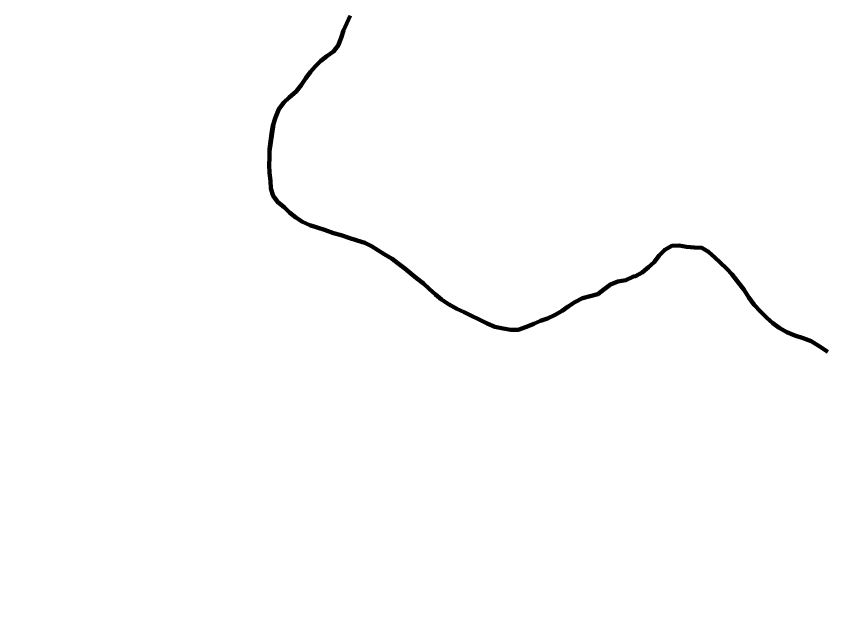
# Model space of a CAD drawing. Extents: x -1643653 to 4543381, y 1624270 to 13878484.
# Drawn here: x 738239 to 739615, y 8964460 to 8965493 of the extents above; entities that cross this region are included whole.
import ezdxf

# ---------------------------------------------------------------- set-up
doc = ezdxf.new("R2010")
doc.units = 0
doc.header["$LTSCALE"] = 200
for name, color, linetype, lineweight in [('24', 7, 'Continuous', 25), ('26', 7, 'Continuous', 106), ('28', 7, 'Continuous', 53), ('53', 7, 'Continuous', 106), ('60', 7, 'Continuous', 13), ('9', 7, 'Continuous', 90)]:
    doc.layers.add(name, color=color, linetype=linetype, lineweight=lineweight)

msp = doc.modelspace()

# ---------------------------------------------------------------- linework, layer by layer
at = {"layer": '24', "lineweight": 53}
for points in [[(738806.3, 8965493.3), (738800.4, 8965480.7), (738794.8, 8965468.2), (738790.8, 8965455.9), (738785.4, 8965442.9), (738777.6, 8965432.5), (738766.6, 8965424.7), (738756.3, 8965416.7), (738747, 8965407.7), (738738.7, 8965398.2), (738731, 8965387.3), (738722.8, 8965375.9), (738714.1, 8965365.1), (738702.7, 8965354.9), (738693.3, 8965346.3), (738685.2, 8965334.8), (738679.1, 8965320.7)], [(738679.1, 8965320.7), (738674.7, 8965306.5), (738672.4, 8965293.8), (738670.5, 8965280.1), (738669.1, 8965267.1), (738668.9, 8965253.9), (738668.9, 8965252.2)], [(738668.9, 8965252.2), (738668.7, 8965240.3), (738668.8, 8965226.9), (738670.5, 8965213.4), (738671.6, 8965200.6), (738675.5, 8965187.9), (738683.2, 8965177.1), (738694.2, 8965168.7), (738703.2, 8965159.7), (738713.8, 8965150.9), (738725.1, 8965143.9), (738737.4, 8965138.3), (738750.2, 8965134.1), (738762.3, 8965130), (738777.7, 8965124.5), (738790.7, 8965121), (738803.9, 8965116.6), (738817.9, 8965112.1), (738831.1, 8965108.1), (738842.5, 8965102.6), (738853.3, 8965095.9), (738864, 8965088.8), (738877.1, 8965080.8), (738887.6, 8965072.8), (738899.1, 8965064.4), (738909.3, 8965056.3), (738918.8, 8965048), (738930.6, 8965038.9), (738940.1, 8965030.3), (738950.8, 8965020.6), (738961, 8965012.2), (738972.9, 8965004.1), (738987.1, 8964996.1), (738999.8, 8964990.7), (739011.8, 8964984.5), (739023.7, 8964978.8), (739038.7, 8964971.1), (739051.7, 8964965.5), (739066, 8964962.6), (739078.9, 8964960.8), (739091.5, 8964960.7), (739105.2, 8964965.7), (739117.7, 8964970.9), (739129.2, 8964975.8), (739141.3, 8964980), (739154.4, 8964986), (739166, 8964992.5), (739176.3, 8965000.1), (739187.8, 8965007.2), (739200.3, 8965014.2), (739213.3, 8965017.6), (739226.5, 8965021.3), (739236.7, 8965029.1), (739248, 8965037.4), (739260.3, 8965042.4), (739274.4, 8965044.9), (739287, 8965050.9), (739290.4, 8965051.6), (739301.9, 8965058), (739312.9, 8965066.6), (739322.4, 8965075.3), (739330.8, 8965086.5), (739340.1, 8965096.4), (739352, 8965102.9), (739364.5, 8965103.5)], [(739364.5, 8965103.5), (739376.9, 8965101.4), (739390.5, 8965100.2), (739403.2, 8965099.4), (739414.3, 8965093), (739425.1, 8965083.3), (739434.1, 8965074.6), (739445.8, 8965064.2), (739454.3, 8965055), (739466.1, 8965039.9), (739474.4, 8965028.9), (739482.8, 8965015.4), (739492, 8965003.2), (739502.8, 8964991.6), (739513.5, 8964980.9), (739523.7, 8964971.8), (739534.5, 8964964.2), (739547.6, 8964956.3), (739561.2, 8964951), (739575.4, 8964946.4), (739588.6, 8964941.1), (739602.4, 8964933)], [(739602.4, 8964933), (739616.9, 8964923.4)]]:
    msp.add_lwpolyline(points, dxfattribs=at)
at = {"layer": '24'}
msp.add_spline([(738367.7, 8959924.4), (738437.2, 8960071.1), (738471.9, 8960121.3), (738537.5, 8960171.6), (738630.2, 8960202.5), (738765.3, 8960248.8), (738950.5, 8960322.2), (739124.2, 8960357), (739313.4, 8960368.5), (739359.7, 8960368.5), (739506.3, 8960291.3), (739610.6, 8960229.5), (739660.8, 8960198.6), (739703.2, 8960210.2), (739761.1, 8960275.8), (739826.7, 8960310.6), (739919.4, 8960314.5), (740031.3, 8960372.4), (740096.9, 8960453.5), (740178, 8960523), (740239.7, 8960542.3), (740340.1, 8960557.8), (740509.9, 8960496), (740648.9, 8960465.1), (740753.1, 8960465.1), (740865, 8960488.3), (740926.8, 8960519.2), (741135.2, 8960677.5), (741193.1, 8960747.1), (741278, 8960812.7), (741293.5, 8960851.3), (741300.5, 8960850.1), (741255.5, 8960925.1), (741195.5, 8961035.2), (741220.5, 8961105.2), (741225.5, 8961275.2), (741235.5, 8961375.3), (741255.5, 8961460.3), (741305.5, 8961510.3), (741355.4, 8961545.3), (741395.4, 8961605.3), (741440.4, 8961675.3), (741500.4, 8961730.4), (741545.4, 8961795.4), (741540.4, 8961925.4), (741555.4, 8962015.5), (741660.3, 8962135.5), (741690.3, 8962305.5), (741680.3, 8962425.6), (741700.3, 8962620.6), (741780.3, 8962700.7), (741975.2, 8962690.7), (742105.2, 8962630.6), (742195.2, 8962590.6), (742275.1, 8962580.6), (742390.1, 8962640.6), (742520.1, 8962655.6), (742770, 8962605.6), (742989.9, 8962550.6), (743104.8, 8962540.6), (743324.8, 8962590.6), (743524.7, 8962640.6), (743664.7, 8962635.6), (743774.6, 8962635.6), (743904.6, 8962675.7), (744079.5, 8962775.7), (744274.5, 8962990.7), (744539.4, 8963385.9), (744659.3, 8963580.9), (744879.3, 8963706), (745084.2, 8963786), (745299.1, 8963801), (745444.1, 8963831), (745664, 8963901), (745943.9, 8964026.1), (746173.8, 8964201.1), (746393.8, 8964276.1), (746543.7, 8964266.1), (746708.6, 8964376.2), (746898.6, 8964536.2), (747118.5, 8964656.2), (747248.5, 8964676.2), (747398.4, 8964766.3), (747428.4, 8964831.3), (747488.4, 8964891.3), (747623.3, 8964991.3), (747863.3, 8965106.4), (747993.2, 8965146.4), (748133.2, 8965221.4), (748228.1, 8965321.5), (748358.1, 8965451.5)], degree=3, dxfattribs=at)
at = {"layer": '26'}
for points in [[(738865.3, 8967422.1), (739557.2, 8967298.3), (740701.8, 8967013.8), (741413.3, 8966731.2), (743000.3, 8965872.6), (743559.1, 8965590.5), (744439.9, 8965968.4), (745374, 8966727.6), (746233.2, 8967779.5), (746809, 8968247.7), (747844.5, 8968942.9), (749056.2, 8969268.5), (750229.7, 8969581.6), (752050.8, 8969574.1), (752518.4, 8968949.1), (753046.2, 8967700.6), (754351.7, 8964009.2), (754013.3, 8962799.9), (754158.3, 8961590.6), (754279.2, 8959994.3), (754448.4, 8958857.5), (755069.1, 8957779.3), (755600.9, 8957368.1), (756072.3, 8957077.8), (756075.9, 8956332), (756399.8, 8955071.7), (756665.8, 8954671.3), (757824.9, 8954152.2), (758684.7, 8953765.2), (759807.2, 8953486.2), (759964.3, 8952494.5), (759785.3, 8951475.9), (759658.7, 8951007.7), (759460.5, 8950660.7), (759411.1, 8950095.7), (759130.3, 8949726.7), (759168.8, 8949567), (759377.9, 8949449), (759532.1, 8949168), (759383.5, 8948839.9), (759243.4, 8946764.2), (759236.6, 8946560.6)], [(738852.4, 8967397.8), (738119.2, 8967456.1), (736819.8, 8967385.2), (735978.7, 8967299.6), (734932.4, 8966935.1), (733681.7, 8966482.5), (732152.4, 8966285.3), (730470.8, 8966190.5), (727806.8, 8965794.5), (726426, 8965189.7), (726351.8, 8965240.9), (726326.3, 8965228.3)]]:
    msp.add_spline(points, degree=3, dxfattribs=at)
at = {"layer": '28'}
msp.add_line((738668.9, 8965252.2), (738679.1, 8965320.7), dxfattribs=at)
for points in [[(738679.1, 8965320.7), (738685.2, 8965334.8), (738693.3, 8965346.3), (738702.7, 8965354.9), (738714.1, 8965365.1), (738722.8, 8965375.9), (738731, 8965387.3), (738738.7, 8965398.2), (738747, 8965407.7), (738756.3, 8965416.7), (738766.6, 8965424.7), (738777.6, 8965432.5), (738785.4, 8965442.9), (738790.8, 8965455.9), (738794.8, 8965468.2), (738800.4, 8965480.7), (738806.3, 8965493.3)], [(738806.3, 8965493.3), (738800.4, 8965480.7), (738794.8, 8965468.2), (738790.8, 8965455.9), (738785.4, 8965442.9), (738777.6, 8965432.5), (738766.6, 8965424.7), (738756.3, 8965416.7), (738747, 8965407.7), (738738.7, 8965398.2), (738731, 8965387.3), (738722.8, 8965375.9), (738714.1, 8965365.1), (738702.7, 8965354.9), (738693.3, 8965346.3), (738685.2, 8965334.8), (738679.1, 8965320.7)], [(738679.1, 8965320.7), (738674.7, 8965306.5), (738672.4, 8965293.8), (738670.5, 8965280.1), (738669.1, 8965267.1), (738668.9, 8965253.9), (738668.9, 8965252.2)], [(739364.5, 8965103.5), (739352, 8965102.9), (739340.1, 8965096.4), (739330.8, 8965086.5), (739322.4, 8965075.3), (739312.9, 8965066.6), (739301.9, 8965058), (739290.4, 8965051.6), (739287, 8965050.9), (739274.4, 8965044.9), (739260.3, 8965042.4), (739248, 8965037.4), (739236.7, 8965029.1), (739226.5, 8965021.3), (739213.3, 8965017.6), (739200.3, 8965014.2), (739187.8, 8965007.2), (739176.3, 8965000.1), (739166, 8964992.5), (739154.4, 8964986), (739141.3, 8964980), (739129.2, 8964975.8), (739117.7, 8964970.9), (739105.2, 8964965.7), (739091.5, 8964960.7), (739078.9, 8964960.8), (739066, 8964962.6), (739051.7, 8964965.5), (739038.7, 8964971.1), (739023.7, 8964978.8), (739011.8, 8964984.5), (738999.8, 8964990.7), (738987.1, 8964996.1), (738972.9, 8965004.1), (738961, 8965012.2), (738950.8, 8965020.6), (738940.1, 8965030.3), (738930.6, 8965038.9), (738918.8, 8965048), (738909.3, 8965056.3), (738899.1, 8965064.4), (738887.6, 8965072.8), (738877.1, 8965080.8), (738864, 8965088.8), (738853.3, 8965095.9), (738842.5, 8965102.6), (738831.1, 8965108.1), (738817.9, 8965112.1), (738803.9, 8965116.6), (738790.7, 8965121), (738777.7, 8965124.5), (738762.3, 8965130), (738750.2, 8965134.1), (738737.4, 8965138.3), (738725.1, 8965143.9), (738713.8, 8965150.9), (738703.2, 8965159.7), (738694.2, 8965168.7), (738683.2, 8965177.1), (738675.5, 8965187.9), (738671.6, 8965200.6), (738670.5, 8965213.4), (738668.8, 8965226.9), (738668.7, 8965240.3), (738668.9, 8965252.2)], [(738668.9, 8965252.2), (738668.7, 8965240.3), (738668.8, 8965226.9), (738670.5, 8965213.4), (738671.6, 8965200.6), (738675.5, 8965187.9), (738683.2, 8965177.1), (738694.2, 8965168.7), (738703.2, 8965159.7), (738713.8, 8965150.9), (738725.1, 8965143.9), (738737.4, 8965138.3), (738750.2, 8965134.1), (738762.3, 8965130), (738777.7, 8965124.5), (738790.7, 8965121), (738803.9, 8965116.6), (738817.9, 8965112.1), (738831.1, 8965108.1), (738842.5, 8965102.6), (738853.3, 8965095.9), (738864, 8965088.8), (738877.1, 8965080.8), (738887.6, 8965072.8), (738899.1, 8965064.4), (738909.3, 8965056.3), (738918.8, 8965048), (738930.6, 8965038.9), (738940.1, 8965030.3), (738950.8, 8965020.6), (738961, 8965012.2), (738972.9, 8965004.1), (738987.1, 8964996.1), (738999.8, 8964990.7), (739011.8, 8964984.5), (739023.7, 8964978.8), (739038.7, 8964971.1), (739051.7, 8964965.5), (739066, 8964962.6), (739078.9, 8964960.8), (739091.5, 8964960.7), (739105.2, 8964965.7), (739117.7, 8964970.9), (739129.2, 8964975.8), (739141.3, 8964980), (739154.4, 8964986), (739166, 8964992.5), (739176.3, 8965000.1), (739187.8, 8965007.2), (739200.3, 8965014.2), (739213.3, 8965017.6), (739226.5, 8965021.3), (739236.7, 8965029.1), (739248, 8965037.4), (739260.3, 8965042.4), (739274.4, 8965044.9), (739287, 8965050.9), (739290.4, 8965051.6), (739301.9, 8965058), (739312.9, 8965066.6), (739322.4, 8965075.3), (739330.8, 8965086.5), (739340.1, 8965096.4), (739352, 8965102.9), (739364.5, 8965103.5)], [(739602.4, 8964933), (739588.6, 8964941.1), (739575.4, 8964946.4), (739561.2, 8964951), (739547.6, 8964956.3), (739534.5, 8964964.2), (739523.7, 8964971.8), (739513.5, 8964980.9), (739502.8, 8964991.6), (739492, 8965003.2), (739482.8, 8965015.4), (739474.4, 8965028.9), (739466.1, 8965039.9), (739454.3, 8965055), (739445.8, 8965064.2), (739434.1, 8965074.6), (739425.1, 8965083.3), (739414.3, 8965093), (739403.2, 8965099.4), (739390.5, 8965100.2), (739376.9, 8965101.4), (739364.5, 8965103.5)], [(739364.5, 8965103.5), (739376.9, 8965101.4), (739390.5, 8965100.2), (739403.2, 8965099.4), (739414.3, 8965093), (739425.1, 8965083.3), (739434.1, 8965074.6), (739445.8, 8965064.2), (739454.3, 8965055), (739466.1, 8965039.9), (739474.4, 8965028.9), (739482.8, 8965015.4), (739492, 8965003.2), (739502.8, 8964991.6), (739513.5, 8964980.9), (739523.7, 8964971.8), (739534.5, 8964964.2), (739547.6, 8964956.3), (739561.2, 8964951), (739575.4, 8964946.4), (739588.6, 8964941.1), (739602.4, 8964933)], [(739616.9, 8964923.4), (739602.4, 8964933)], [(739602.4, 8964933), (739616.9, 8964923.4)]]:
    msp.add_lwpolyline(points, dxfattribs=at)
msp.add_spline([(738852.4, 8967424), (738119.2, 8967482.3), (736819.8, 8967411.3), (735978.7, 8967325.8), (734932.4, 8966961.3), (733681.7, 8966508.6), (732152.4, 8966311.4), (730470.8, 8966216.6), (727806.8, 8965820.6), (726426, 8965215.8), (726351.8, 8965267.1), (726326.3, 8965254.5)], degree=3, dxfattribs=at)
at = {"layer": '53'}
for points in [[(738806.3, 8965493.3), (738800.4, 8965480.7), (738794.8, 8965468.2), (738790.8, 8965455.9), (738785.4, 8965442.9), (738777.6, 8965432.5), (738766.6, 8965424.7), (738756.3, 8965416.7), (738747, 8965407.7), (738738.7, 8965398.2), (738731, 8965387.3), (738722.8, 8965375.9), (738714.1, 8965365.1), (738702.7, 8965354.9), (738693.3, 8965346.3), (738685.2, 8965334.8), (738679.1, 8965320.7)], [(738679.1, 8965320.7), (738674.7, 8965306.5), (738672.4, 8965293.8), (738670.5, 8965280.1), (738669.1, 8965267.1), (738668.9, 8965253.9), (738668.9, 8965252.2)], [(738668.9, 8965252.2), (738668.7, 8965240.3), (738668.8, 8965226.9), (738670.5, 8965213.4), (738671.6, 8965200.6), (738675.5, 8965187.9), (738683.2, 8965177.1), (738694.2, 8965168.7), (738703.2, 8965159.7), (738713.8, 8965150.9), (738725.1, 8965143.9), (738737.4, 8965138.3), (738750.2, 8965134.1), (738762.3, 8965130), (738777.7, 8965124.5), (738790.7, 8965121), (738803.9, 8965116.6), (738817.9, 8965112.1), (738831.1, 8965108.1), (738842.5, 8965102.6), (738853.3, 8965095.9), (738864, 8965088.8), (738877.1, 8965080.8), (738887.6, 8965072.8), (738899.1, 8965064.4), (738909.3, 8965056.3), (738918.8, 8965048), (738930.6, 8965038.9), (738940.1, 8965030.3), (738950.8, 8965020.6), (738961, 8965012.2), (738972.9, 8965004.1), (738987.1, 8964996.1), (738999.8, 8964990.7), (739011.8, 8964984.5), (739023.7, 8964978.8), (739038.7, 8964971.1), (739051.7, 8964965.5), (739066, 8964962.6), (739078.9, 8964960.8), (739091.5, 8964960.7), (739105.2, 8964965.7), (739117.7, 8964970.9), (739129.2, 8964975.8), (739141.3, 8964980), (739154.4, 8964986), (739166, 8964992.5), (739176.3, 8965000.1), (739187.8, 8965007.2), (739200.3, 8965014.2), (739213.3, 8965017.6), (739226.5, 8965021.3), (739236.7, 8965029.1), (739248, 8965037.4), (739260.3, 8965042.4), (739274.4, 8965044.9), (739287, 8965050.9), (739290.4, 8965051.6), (739301.9, 8965058), (739312.9, 8965066.6), (739322.4, 8965075.3), (739330.8, 8965086.5), (739340.1, 8965096.4), (739352, 8965102.9), (739364.5, 8965103.5)], [(739364.5, 8965103.5), (739376.9, 8965101.4), (739390.5, 8965100.2), (739403.2, 8965099.4), (739414.3, 8965093), (739425.1, 8965083.3), (739434.1, 8965074.6), (739445.8, 8965064.2), (739454.3, 8965055), (739466.1, 8965039.9), (739474.4, 8965028.9), (739482.8, 8965015.4), (739492, 8965003.2), (739502.8, 8964991.6), (739513.5, 8964980.9), (739523.7, 8964971.8), (739534.5, 8964964.2), (739547.6, 8964956.3), (739561.2, 8964951), (739575.4, 8964946.4), (739588.6, 8964941.1), (739602.4, 8964933)], [(739602.4, 8964933), (739616.9, 8964923.4)]]:
    msp.add_lwpolyline(points, dxfattribs=at)
at = {"layer": '60', "lineweight": 25}
msp.add_spline([(814781, 9009175.5), (814787.2, 9009173.4), (814796.9, 9009173.4), (814799.4, 9009172.4), (814805.1, 9009174.5), (814805.6, 9009176.5), (814811.7, 9009179.5), (814811.7, 9009179.5), (814801.5, 9009181), (814790.7, 9009181.5), (814784.1, 9009183.1), (814777.4, 9009185.1), (814778.4, 9009175.5)], degree=3, dxfattribs=at)
at = {"layer": '9'}
for points in [[(738806.3, 8965493.3), (738800.4, 8965480.7), (738794.8, 8965468.2), (738790.8, 8965455.9), (738785.4, 8965442.9), (738777.6, 8965432.5), (738766.6, 8965424.7), (738756.3, 8965416.7), (738747, 8965407.7), (738738.7, 8965398.2), (738731, 8965387.3), (738722.8, 8965375.9), (738714.1, 8965365.1), (738702.7, 8965354.9), (738693.3, 8965346.3), (738685.2, 8965334.8), (738679.1, 8965320.7)], [(738679.1, 8965320.7), (738674.7, 8965306.5), (738672.4, 8965293.8), (738670.5, 8965280.1), (738669.1, 8965267.1), (738668.9, 8965253.9), (738668.9, 8965252.2)], [(738668.9, 8965252.2), (738668.7, 8965240.3), (738668.8, 8965226.9), (738670.5, 8965213.4), (738671.6, 8965200.6), (738675.5, 8965187.9), (738683.2, 8965177.1), (738694.2, 8965168.7), (738703.2, 8965159.7), (738713.8, 8965150.9), (738725.1, 8965143.9), (738737.4, 8965138.3), (738750.2, 8965134.1), (738762.3, 8965130), (738777.7, 8965124.5), (738790.7, 8965121), (738803.9, 8965116.6), (738817.9, 8965112.1), (738831.1, 8965108.1), (738842.5, 8965102.6), (738853.3, 8965095.9), (738864, 8965088.8), (738877.1, 8965080.8), (738887.6, 8965072.8), (738899.1, 8965064.4), (738909.3, 8965056.3), (738918.8, 8965048), (738930.6, 8965038.9), (738940.1, 8965030.3), (738950.8, 8965020.6), (738961, 8965012.2), (738972.9, 8965004.1), (738987.1, 8964996.1), (738999.8, 8964990.7), (739011.8, 8964984.5), (739023.7, 8964978.8), (739038.7, 8964971.1), (739051.7, 8964965.5), (739066, 8964962.6), (739078.9, 8964960.8), (739091.5, 8964960.7), (739105.2, 8964965.7), (739117.7, 8964970.9), (739129.2, 8964975.8), (739141.3, 8964980), (739154.4, 8964986), (739166, 8964992.5), (739176.3, 8965000.1), (739187.8, 8965007.2), (739200.3, 8965014.2), (739213.3, 8965017.6), (739226.5, 8965021.3), (739236.7, 8965029.1), (739248, 8965037.4), (739260.3, 8965042.4), (739274.4, 8965044.9), (739287, 8965050.9), (739290.4, 8965051.6), (739301.9, 8965058), (739312.9, 8965066.6), (739322.4, 8965075.3), (739330.8, 8965086.5), (739340.1, 8965096.4), (739352, 8965102.9), (739364.5, 8965103.5)], [(739364.5, 8965103.5), (739376.9, 8965101.4), (739390.5, 8965100.2), (739403.2, 8965099.4), (739414.3, 8965093), (739425.1, 8965083.3), (739434.1, 8965074.6), (739445.8, 8965064.2), (739454.3, 8965055), (739466.1, 8965039.9), (739474.4, 8965028.9), (739482.8, 8965015.4), (739492, 8965003.2), (739502.8, 8964991.6), (739513.5, 8964980.9), (739523.7, 8964971.8), (739534.5, 8964964.2), (739547.6, 8964956.3), (739561.2, 8964951), (739575.4, 8964946.4), (739588.6, 8964941.1), (739602.4, 8964933)], [(739602.4, 8964933), (739616.9, 8964923.4)]]:
    msp.add_lwpolyline(points, dxfattribs=at)

doc.saveas('drawing.dxf')
